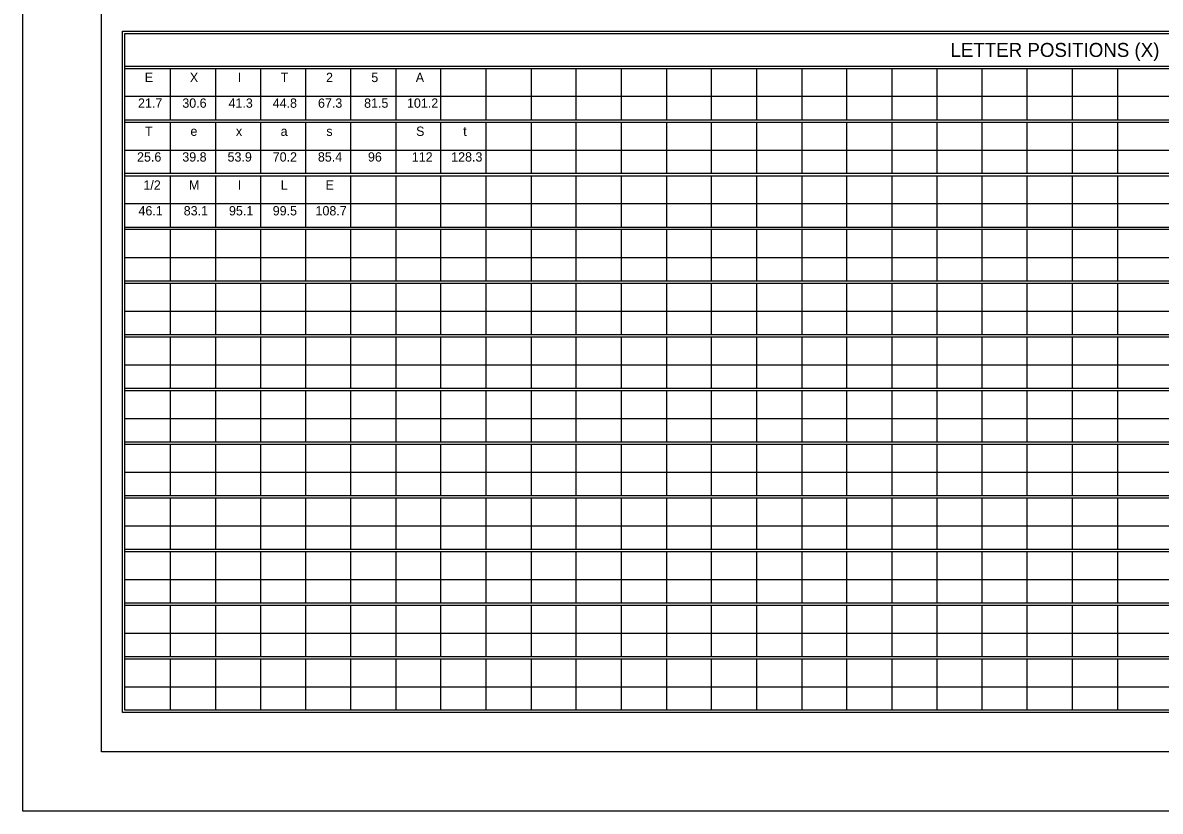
# Model space of a CAD drawing. Extents: x 1806251 to 1809821, y 414895 to 422886.
# Drawn here: x 1809672.13 to 1809679.34, y 415075.97 to 415080.96 of the extents above; entities that cross this region are included whole.
import ezdxf

# ---------------------------------------------------------------- set-up
doc = ezdxf.new("R2010")
doc.units = 0
doc.layers.add('GSSHT', color=7, linetype='Continuous')

msp = doc.modelspace()

# ---------------------------------------------------------------- linework, layer by layer
at = {"layer": 'GSSHT'}
for p, q in [((1809672.1349, 415075.9725), (1809672.1349, 415084.2262)), ((1809672.7816, 415080.6885), (1809684.4905, 415080.6885)), ((1809672.7816, 415080.6737), (1809684.4905, 415080.6737)), ((1809673.0681, 415080.6737), (1809673.0681, 415080.3489)), ((1809673.3545, 415080.6737), (1809673.3545, 415080.3489)), ((1809673.641, 415080.6737), (1809673.641, 415080.3489)), ((1809673.9245, 415080.6737), (1809673.9245, 415080.3489)), ((1809674.2109, 415080.6737), (1809674.2109, 415080.3489)), ((1809674.4973, 415080.6737), (1809674.4973, 415080.3489)), ((1809674.7808, 415080.6737), (1809674.7808, 415080.3489)), ((1809675.0673, 415080.6737), (1809675.0673, 415080.3489)), ((1809675.3537, 415080.6737), (1809675.3537, 415080.3489)), ((1809675.6372, 415080.6737), (1809675.6372, 415080.3489)), ((1809675.9237, 415080.6737), (1809675.9237, 415080.3489)), ((1809676.2101, 415080.6737), (1809676.2101, 415080.3489)), ((1809676.4936, 415080.6737), (1809676.4936, 415080.3489)), ((1809676.7801, 415080.6737), (1809676.7801, 415080.3489)), ((1809677.0665, 415080.6737), (1809677.0665, 415080.3489)), ((1809677.35, 415080.6737), (1809677.35, 415080.3489)), ((1809677.6364, 415080.6737), (1809677.6364, 415080.3489)), ((1809677.9229, 415080.6737), (1809677.9229, 415080.3489)), ((1809678.2064, 415080.6737), (1809678.2064, 415080.3489)), ((1809678.4928, 415080.6737), (1809678.4928, 415080.3489)), ((1809678.7793, 415080.6737), (1809678.7793, 415080.3489)), ((1809679.0657, 415080.6737), (1809679.0657, 415080.3489)), ((1809672.7816, 415080.4995), (1809683.6311, 415080.4995)), ((1809672.7816, 415080.3489), (1809684.4905, 415080.3489)), ((1809672.7816, 415080.3341), (1809684.4905, 415080.3341)), ((1809673.0681, 415080.3341), (1809673.0681, 415080.0122)), ((1809673.3545, 415080.3341), (1809673.3545, 415080.0122)), ((1809673.641, 415080.3341), (1809673.641, 415080.0122)), ((1809673.9245, 415080.3341), (1809673.9245, 415080.0122)), ((1809674.2109, 415080.3341), (1809674.2109, 415080.0122)), ((1809674.4973, 415080.3341), (1809674.4973, 415080.0122)), ((1809674.7808, 415080.3341), (1809674.7808, 415080.0122)), ((1809675.0673, 415080.3341), (1809675.0673, 415080.0122)), ((1809675.3537, 415080.3341), (1809675.3537, 415080.0122)), ((1809675.6372, 415080.3341), (1809675.6372, 415080.0122)), ((1809675.9237, 415080.3341), (1809675.9237, 415080.0122)), ((1809676.2101, 415080.3341), (1809676.2101, 415080.0122)), ((1809676.4936, 415080.3341), (1809676.4936, 415080.0122)), ((1809676.7801, 415080.3341), (1809676.7801, 415080.0122)), ((1809677.0665, 415080.3341), (1809677.0665, 415080.0122)), ((1809677.35, 415080.3341), (1809677.35, 415080.0122)), ((1809677.6364, 415080.3341), (1809677.6364, 415080.0122)), ((1809677.9229, 415080.3341), (1809677.9229, 415080.0122)), ((1809678.2064, 415080.3341), (1809678.2064, 415080.0122)), ((1809678.4928, 415080.3341), (1809678.4928, 415080.0122)), ((1809678.7793, 415080.3341), (1809678.7793, 415080.0122)), ((1809679.0657, 415080.3341), (1809679.0657, 415080.0122)), ((1809672.7816, 415080.1569), (1809683.6311, 415080.1569)), ((1809672.7816, 415080.0122), (1809684.4905, 415080.0122)), ((1809672.7816, 415079.9945), (1809684.4905, 415079.9945)), ((1809673.0681, 415079.9945), (1809673.0681, 415079.6697)), ((1809673.3545, 415079.9945), (1809673.3545, 415079.6697)), ((1809673.641, 415079.9945), (1809673.641, 415079.6697)), ((1809673.9245, 415079.9945), (1809673.9245, 415079.6697)), ((1809674.2109, 415079.9945), (1809674.2109, 415079.6697)), ((1809674.4973, 415079.9945), (1809674.4973, 415079.6697)), ((1809674.7808, 415079.9945), (1809674.7808, 415079.6697)), ((1809675.0673, 415079.9945), (1809675.0673, 415079.6697)), ((1809675.3537, 415079.9945), (1809675.3537, 415079.6697)), ((1809675.6372, 415079.9945), (1809675.6372, 415079.6697)), ((1809675.9237, 415079.9945), (1809675.9237, 415079.6697)), ((1809676.2101, 415079.9945), (1809676.2101, 415079.6697)), ((1809676.4936, 415079.9945), (1809676.4936, 415079.6697)), ((1809676.7801, 415079.9945), (1809676.7801, 415079.6697)), ((1809677.0665, 415079.9945), (1809677.0665, 415079.6697)), ((1809677.35, 415079.9945), (1809677.35, 415079.6697)), ((1809677.6364, 415079.9945), (1809677.6364, 415079.6697)), ((1809677.9229, 415079.9945), (1809677.9229, 415079.6697)), ((1809678.2064, 415079.9945), (1809678.2064, 415079.6697)), ((1809678.4928, 415079.9945), (1809678.4928, 415079.6697)), ((1809678.7793, 415079.9945), (1809678.7793, 415079.6697)), ((1809679.0657, 415079.9945), (1809679.0657, 415079.6697)), ((1809672.7816, 415079.8203), (1809683.6311, 415079.8203)), ((1809672.7816, 415079.6697), (1809684.4905, 415079.6697)), ((1809672.7816, 415079.6579), (1809684.4905, 415079.6579)), ((1809673.0681, 415079.6579), (1809673.0681, 415079.3301)), ((1809673.3545, 415079.6579), (1809673.3545, 415079.3301)), ((1809673.641, 415079.6579), (1809673.641, 415079.3301)), ((1809673.9245, 415079.6579), (1809673.9245, 415079.3301)), ((1809674.2109, 415079.6579), (1809674.2109, 415079.3301)), ((1809674.4973, 415079.6579), (1809674.4973, 415079.3301)), ((1809674.7808, 415079.6579), (1809674.7808, 415079.3301)), ((1809675.0673, 415079.6579), (1809675.0673, 415079.3301)), ((1809675.3537, 415079.6579), (1809675.3537, 415079.3301)), ((1809675.6372, 415079.6579), (1809675.6372, 415079.3301)), ((1809675.9237, 415079.6579), (1809675.9237, 415079.3301)), ((1809676.2101, 415079.6579), (1809676.2101, 415079.3301)), ((1809676.4936, 415079.6579), (1809676.4936, 415079.3301)), ((1809676.7801, 415079.6579), (1809676.7801, 415079.3301)), ((1809677.0665, 415079.6579), (1809677.0665, 415079.3301)), ((1809677.35, 415079.6579), (1809677.35, 415079.3301)), ((1809677.6364, 415079.6579), (1809677.6364, 415079.3301)), ((1809677.9229, 415079.6579), (1809677.9229, 415079.3301)), ((1809678.2064, 415079.6579), (1809678.2064, 415079.3301)), ((1809678.4928, 415079.6579), (1809678.4928, 415079.3301)), ((1809678.7793, 415079.6579), (1809678.7793, 415079.3301)), ((1809679.0657, 415079.6579), (1809679.0657, 415079.3301)), ((1809672.7816, 415079.4777), (1809683.6311, 415079.4777)), ((1809672.7816, 415079.3301), (1809684.4905, 415079.3301)), ((1809672.7816, 415079.3153), (1809684.4905, 415079.3153)), ((1809673.0681, 415079.3153), (1809673.0681, 415078.9905)), ((1809673.3545, 415079.3153), (1809673.3545, 415078.9905)), ((1809673.641, 415079.3153), (1809673.641, 415078.9905)), ((1809673.9245, 415079.3153), (1809673.9245, 415078.9905)), ((1809674.2109, 415079.3153), (1809674.2109, 415078.9905)), ((1809674.4973, 415079.3153), (1809674.4973, 415078.9905)), ((1809674.7808, 415079.3153), (1809674.7808, 415078.9905)), ((1809675.0673, 415079.3153), (1809675.0673, 415078.9905)), ((1809675.3537, 415079.3153), (1809675.3537, 415078.9905)), ((1809675.6372, 415079.3153), (1809675.6372, 415078.9905)), ((1809675.9237, 415079.3153), (1809675.9237, 415078.9905)), ((1809676.2101, 415079.3153), (1809676.2101, 415078.9905)), ((1809676.4936, 415079.3153), (1809676.4936, 415078.9905)), ((1809676.7801, 415079.3153), (1809676.7801, 415078.9905)), ((1809677.0665, 415079.3153), (1809677.0665, 415078.9905)), ((1809677.35, 415079.3153), (1809677.35, 415078.9905)), ((1809677.6364, 415079.3153), (1809677.6364, 415078.9905)), ((1809677.9229, 415079.3153), (1809677.9229, 415078.9905)), ((1809678.2064, 415079.3153), (1809678.2064, 415078.9905)), ((1809678.4928, 415079.3153), (1809678.4928, 415078.9905)), ((1809678.7793, 415079.3153), (1809678.7793, 415078.9905)), ((1809679.0657, 415079.3153), (1809679.0657, 415078.9905)), ((1809672.7816, 415079.1381), (1809683.6311, 415079.1381)), ((1809672.7816, 415078.9905), (1809684.4905, 415078.9905)), ((1809672.7816, 415078.9757), (1809684.4905, 415078.9757)), ((1809673.0681, 415078.9757), (1809673.0681, 415078.6509)), ((1809673.3545, 415078.9757), (1809673.3545, 415078.6509)), ((1809673.641, 415078.9757), (1809673.641, 415078.6509)), ((1809673.9245, 415078.9757), (1809673.9245, 415078.6509)), ((1809674.2109, 415078.9757), (1809674.2109, 415078.6509)), ((1809674.4973, 415078.9757), (1809674.4973, 415078.6509)), ((1809674.7808, 415078.9757), (1809674.7808, 415078.6509)), ((1809675.0673, 415078.9757), (1809675.0673, 415078.6509)), ((1809675.3537, 415078.9757), (1809675.3537, 415078.6509)), ((1809675.6372, 415078.9757), (1809675.6372, 415078.6509)), ((1809675.9237, 415078.9757), (1809675.9237, 415078.6509)), ((1809676.2101, 415078.9757), (1809676.2101, 415078.6509)), ((1809676.4936, 415078.9757), (1809676.4936, 415078.6509)), ((1809676.7801, 415078.9757), (1809676.7801, 415078.6509)), ((1809677.0665, 415078.9757), (1809677.0665, 415078.6509)), ((1809677.35, 415078.9757), (1809677.35, 415078.6509)), ((1809677.6364, 415078.9757), (1809677.6364, 415078.6509)), ((1809677.9229, 415078.9757), (1809677.9229, 415078.6509)), ((1809678.2064, 415078.9757), (1809678.2064, 415078.6509)), ((1809678.4928, 415078.9757), (1809678.4928, 415078.6509)), ((1809678.7793, 415078.9757), (1809678.7793, 415078.6509)), ((1809679.0657, 415078.9757), (1809679.0657, 415078.6509)), ((1809672.7816, 415078.7985), (1809683.6311, 415078.7985)), ((1809672.7816, 415078.6509), (1809684.4905, 415078.6509)), ((1809672.7816, 415078.6361), (1809684.4905, 415078.6361)), ((1809673.0681, 415078.6361), (1809673.0681, 415078.3113)), ((1809673.3545, 415078.6361), (1809673.3545, 415078.3113)), ((1809673.641, 415078.6361), (1809673.641, 415078.3113)), ((1809673.9245, 415078.6361), (1809673.9245, 415078.3113)), ((1809674.2109, 415078.6361), (1809674.2109, 415078.3113)), ((1809674.4973, 415078.6361), (1809674.4973, 415078.3113)), ((1809674.7808, 415078.6361), (1809674.7808, 415078.3113)), ((1809675.0673, 415078.6361), (1809675.0673, 415078.3113)), ((1809675.3537, 415078.6361), (1809675.3537, 415078.3113)), ((1809675.6372, 415078.6361), (1809675.6372, 415078.3113)), ((1809675.9237, 415078.6361), (1809675.9237, 415078.3113)), ((1809676.2101, 415078.6361), (1809676.2101, 415078.3113)), ((1809676.4936, 415078.6361), (1809676.4936, 415078.3113)), ((1809676.7801, 415078.6361), (1809676.7801, 415078.3113)), ((1809677.0665, 415078.6361), (1809677.0665, 415078.3113)), ((1809677.35, 415078.6361), (1809677.35, 415078.3113)), ((1809677.6364, 415078.6361), (1809677.6364, 415078.3113)), ((1809677.9229, 415078.6361), (1809677.9229, 415078.3113)), ((1809678.2064, 415078.6361), (1809678.2064, 415078.3113)), ((1809678.4928, 415078.6361), (1809678.4928, 415078.3113)), ((1809678.7793, 415078.6361), (1809678.7793, 415078.3113)), ((1809679.0657, 415078.6361), (1809679.0657, 415078.3113)), ((1809672.7816, 415078.4589), (1809683.6311, 415078.4589)), ((1809672.7816, 415078.3113), (1809684.4905, 415078.3113)), ((1809672.7816, 415078.2965), (1809684.4905, 415078.2965)), ((1809673.0681, 415078.2965), (1809673.0681, 415077.9717)), ((1809673.3545, 415078.2965), (1809673.3545, 415077.9717)), ((1809673.641, 415078.2965), (1809673.641, 415077.9717)), ((1809673.9245, 415078.2965), (1809673.9245, 415077.9717)), ((1809674.2109, 415078.2965), (1809674.2109, 415077.9717)), ((1809674.4973, 415078.2965), (1809674.4973, 415077.9717)), ((1809674.7808, 415078.2965), (1809674.7808, 415077.9717)), ((1809675.0673, 415078.2965), (1809675.0673, 415077.9717)), ((1809675.3537, 415078.2965), (1809675.3537, 415077.9717)), ((1809675.6372, 415078.2965), (1809675.6372, 415077.9717)), ((1809675.9237, 415078.2965), (1809675.9237, 415077.9717)), ((1809676.2101, 415078.2965), (1809676.2101, 415077.9717)), ((1809676.4936, 415078.2965), (1809676.4936, 415077.9717)), ((1809676.7801, 415078.2965), (1809676.7801, 415077.9717)), ((1809677.0665, 415078.2965), (1809677.0665, 415077.9717)), ((1809677.35, 415078.2965), (1809677.35, 415077.9717)), ((1809677.6364, 415078.2965), (1809677.6364, 415077.9717)), ((1809677.9229, 415078.2965), (1809677.9229, 415077.9717)), ((1809678.2064, 415078.2965), (1809678.2064, 415077.9717)), ((1809678.4928, 415078.2965), (1809678.4928, 415077.9717)), ((1809678.7793, 415078.2965), (1809678.7793, 415077.9717)), ((1809679.0657, 415078.2965), (1809679.0657, 415077.9717)), ((1809672.7816, 415078.1193), (1809683.6311, 415078.1193)), ((1809672.7816, 415077.9717), (1809684.4905, 415077.9717)), ((1809672.7816, 415077.9569), (1809684.4905, 415077.9569)), ((1809673.0681, 415077.9569), (1809673.0681, 415077.6321)), ((1809673.3545, 415077.9569), (1809673.3545, 415077.6321)), ((1809673.641, 415077.9569), (1809673.641, 415077.6321)), ((1809673.9245, 415077.9569), (1809673.9245, 415077.6321)), ((1809674.2109, 415077.9569), (1809674.2109, 415077.6321)), ((1809674.4973, 415077.9569), (1809674.4973, 415077.6321)), ((1809674.7808, 415077.9569), (1809674.7808, 415077.6321)), ((1809675.0673, 415077.9569), (1809675.0673, 415077.6321)), ((1809675.3537, 415077.9569), (1809675.3537, 415077.6321)), ((1809675.6372, 415077.9569), (1809675.6372, 415077.6321)), ((1809675.9237, 415077.9569), (1809675.9237, 415077.6321)), ((1809676.2101, 415077.9569), (1809676.2101, 415077.6321)), ((1809676.4936, 415077.9569), (1809676.4936, 415077.6321)), ((1809676.7801, 415077.9569), (1809676.7801, 415077.6321)), ((1809677.0665, 415077.9569), (1809677.0665, 415077.6321)), ((1809677.35, 415077.9569), (1809677.35, 415077.6321)), ((1809677.6364, 415077.9569), (1809677.6364, 415077.6321)), ((1809677.9229, 415077.9569), (1809677.9229, 415077.6321)), ((1809678.2064, 415077.9569), (1809678.2064, 415077.6321)), ((1809678.4928, 415077.9569), (1809678.4928, 415077.6321)), ((1809678.7793, 415077.9569), (1809678.7793, 415077.6321)), ((1809679.0657, 415077.9569), (1809679.0657, 415077.6321)), ((1809672.7816, 415077.7797), (1809683.6311, 415077.7797)), ((1809672.7816, 415077.6321), (1809684.4905, 415077.6321)), ((1809672.7816, 415077.6173), (1809684.4905, 415077.6173)), ((1809673.0681, 415077.6173), (1809673.0681, 415077.2925)), ((1809673.3545, 415077.6173), (1809673.3545, 415077.2925)), ((1809673.641, 415077.6173), (1809673.641, 415077.2925)), ((1809673.9245, 415077.6173), (1809673.9245, 415077.2925)), ((1809674.2109, 415077.6173), (1809674.2109, 415077.2925)), ((1809674.4973, 415077.6173), (1809674.4973, 415077.2925)), ((1809674.7808, 415077.6173), (1809674.7808, 415077.2925)), ((1809675.0673, 415077.6173), (1809675.0673, 415077.2925)), ((1809675.3537, 415077.6173), (1809675.3537, 415077.2925)), ((1809675.6372, 415077.6173), (1809675.6372, 415077.2925)), ((1809675.9237, 415077.6173), (1809675.9237, 415077.2925)), ((1809676.2101, 415077.6173), (1809676.2101, 415077.2925)), ((1809676.4936, 415077.6173), (1809676.4936, 415077.2925)), ((1809676.7801, 415077.6173), (1809676.7801, 415077.2925)), ((1809677.0665, 415077.6173), (1809677.0665, 415077.2925)), ((1809677.35, 415077.6173), (1809677.35, 415077.2925)), ((1809677.6364, 415077.6173), (1809677.6364, 415077.2925)), ((1809677.9229, 415077.6173), (1809677.9229, 415077.2925)), ((1809678.2064, 415077.6173), (1809678.2064, 415077.2925)), ((1809678.4928, 415077.6173), (1809678.4928, 415077.2925)), ((1809678.7793, 415077.6173), (1809678.7793, 415077.2925)), ((1809679.0657, 415077.6173), (1809679.0657, 415077.2925)), ((1809672.7816, 415077.4401), (1809683.6311, 415077.4401)), ((1809672.7816, 415077.2925), (1809684.4905, 415077.2925)), ((1809672.7816, 415077.2777), (1809684.4905, 415077.2777)), ((1809673.0681, 415077.2777), (1809673.0681, 415076.9529)), ((1809673.3545, 415077.2777), (1809673.3545, 415076.9529)), ((1809673.641, 415077.2777), (1809673.641, 415076.9529)), ((1809673.9245, 415077.2777), (1809673.9245, 415076.9529)), ((1809674.2109, 415077.2777), (1809674.2109, 415076.9529)), ((1809674.4973, 415077.2777), (1809674.4973, 415076.9529)), ((1809674.7808, 415077.2777), (1809674.7808, 415076.9529)), ((1809675.0673, 415077.2777), (1809675.0673, 415076.9529)), ((1809675.3537, 415077.2777), (1809675.3537, 415076.9529)), ((1809675.6372, 415077.2777), (1809675.6372, 415076.9529)), ((1809675.9237, 415077.2777), (1809675.9237, 415076.9529)), ((1809676.2101, 415077.2777), (1809676.2101, 415076.9529)), ((1809676.4936, 415077.2777), (1809676.4936, 415076.9529)), ((1809676.7801, 415077.2777), (1809676.7801, 415076.9529)), ((1809677.0665, 415077.2777), (1809677.0665, 415076.9529)), ((1809677.35, 415077.2777), (1809677.35, 415076.9529)), ((1809677.6364, 415077.2777), (1809677.6364, 415076.9529)), ((1809677.9229, 415077.2777), (1809677.9229, 415076.9529)), ((1809678.2064, 415077.2777), (1809678.2064, 415076.9529)), ((1809678.4928, 415077.2777), (1809678.4928, 415076.9529)), ((1809678.7793, 415077.2777), (1809678.7793, 415076.9529)), ((1809679.0657, 415077.2777), (1809679.0657, 415076.9529)), ((1809672.7816, 415077.1005), (1809683.6311, 415077.1005)), ((1809672.7816, 415076.9529), (1809684.4905, 415076.9529)), ((1809672.7816, 415076.9381), (1809684.4905, 415076.9381)), ((1809673.0681, 415076.9381), (1809673.0681, 415076.6133)), ((1809673.3545, 415076.9381), (1809673.3545, 415076.6133)), ((1809673.641, 415076.9381), (1809673.641, 415076.6133)), ((1809673.9245, 415076.9381), (1809673.9245, 415076.6133)), ((1809674.2109, 415076.9381), (1809674.2109, 415076.6133)), ((1809674.4973, 415076.9381), (1809674.4973, 415076.6133)), ((1809674.7808, 415076.9381), (1809674.7808, 415076.6133)), ((1809675.0673, 415076.9381), (1809675.0673, 415076.6133)), ((1809675.3537, 415076.9381), (1809675.3537, 415076.6133)), ((1809675.6372, 415076.9381), (1809675.6372, 415076.6133)), ((1809675.9237, 415076.9381), (1809675.9237, 415076.6133)), ((1809676.2101, 415076.9381), (1809676.2101, 415076.6133)), ((1809676.4936, 415076.9381), (1809676.4936, 415076.6133)), ((1809676.7801, 415076.9381), (1809676.7801, 415076.6133)), ((1809677.0665, 415076.9381), (1809677.0665, 415076.6133)), ((1809677.35, 415076.9381), (1809677.35, 415076.6133)), ((1809677.6364, 415076.9381), (1809677.6364, 415076.6133)), ((1809677.9229, 415076.9381), (1809677.9229, 415076.6133)), ((1809678.2064, 415076.9381), (1809678.2064, 415076.6133)), ((1809678.4928, 415076.9381), (1809678.4928, 415076.6133)), ((1809678.7793, 415076.9381), (1809678.7793, 415076.6133)), ((1809679.0657, 415076.9381), (1809679.0657, 415076.6133)), ((1809672.7816, 415076.7609), (1809683.6311, 415076.7609)), ((1809684.8891, 415075.9725), (1809672.1349, 415075.9725))]:
    msp.add_line(p, q, dxfattribs=at)
for points in [[(1809672.634, 415083.8512), (1809684.6381, 415083.8512), (1809684.6381, 415076.3475), (1809672.634, 415076.3475)], [(1809672.7669, 415080.91), (1809684.5052, 415080.91), (1809684.5052, 415076.5985), (1809672.7669, 415076.5985)], [(1809672.7816, 415080.8952), (1809684.4905, 415080.8952), (1809684.4905, 415076.6133), (1809672.7816, 415076.6133)]]:
    msp.add_lwpolyline(points, close=True, dxfattribs=at)

# ---------------------------------------------------------------- texts
for s, height, p in [('LETTER POSITIONS (X)', 0.088592, (1809678.0085, 415080.7475)), ('E', 0.059, (1809672.9076, 415080.5883)), ('X', 0.059, (1809673.1931, 415080.5883)), ('I', 0.059, (1809673.4961, 415080.5883)), ('T', 0.059, (1809673.7676, 415080.5883)), ('2', 0.059, (1809674.0551, 415080.5883)), ('5', 0.059, (1809674.3416, 415080.5883)), ('A', 0.059, (1809674.6231, 415080.5883)), ('21.7', 0.05903, (1809672.8646, 415080.4257)), ('30.6', 0.05903, (1809673.1451, 415080.4257)), ('41.3', 0.05903, (1809673.4376, 415080.4257)), ('44.8', 0.05903, (1809673.7176, 415080.4257)), ('67.3', 0.05903, (1809674.0041, 415080.4257)), ('81.5', 0.05903, (1809674.2961, 415080.4257)), ('101.2', 0.05903, (1809674.5676, 415080.4257)), ('T', 0.059, (1809672.9091, 415080.2476)), ('e', 0.059, (1809673.1966, 415080.2476)), ('x', 0.059, (1809673.4846, 415080.2476)), ('a', 0.059, (1809673.7676, 415080.2476)), ('s', 0.059, (1809674.0571, 415080.2476)), ('S', 0.059, (1809674.6251, 415080.2476)), ('t', 0.059, (1809674.9236, 415080.2476)), ('25.6', 0.05903, (1809672.8586, 415080.0849)), ('39.8', 0.05903, (1809673.1451, 415080.0849)), ('53.9', 0.05903, (1809673.4316, 415080.0849)), ('70.2', 0.05903, (1809673.7176, 415080.0849)), ('85.4', 0.05903, (1809674.0036, 415080.0849)), ('96', 0.05903, (1809674.3206, 415080.0849)), ('112', 0.05903, (1809674.5981, 415080.0849)), ('128.3', 0.05903, (1809674.8476, 415080.0849)), ('1/2', 0.05903, (1809672.8991, 415079.9068)), ('M', 0.059, (1809673.1871, 415079.9068)), ('I', 0.059, (1809673.4961, 415079.9068)), ('L', 0.059, (1809673.7681, 415079.9068)), ('E', 0.059, (1809674.0526, 415079.9068)), ('46.1', 0.05903, (1809672.8676, 415079.7442)), ('83.1', 0.05903, (1809673.1541, 415079.7442)), ('95.1', 0.05903, (1809673.4406, 415079.7442)), ('99.5', 0.05903, (1809673.7176, 415079.7442)), ('108.7', 0.05903, (1809673.9886, 415079.7442))]:
    msp.add_text(s, height=height, dxfattribs=at).set_placement(p)

doc.saveas('drawing.dxf')
